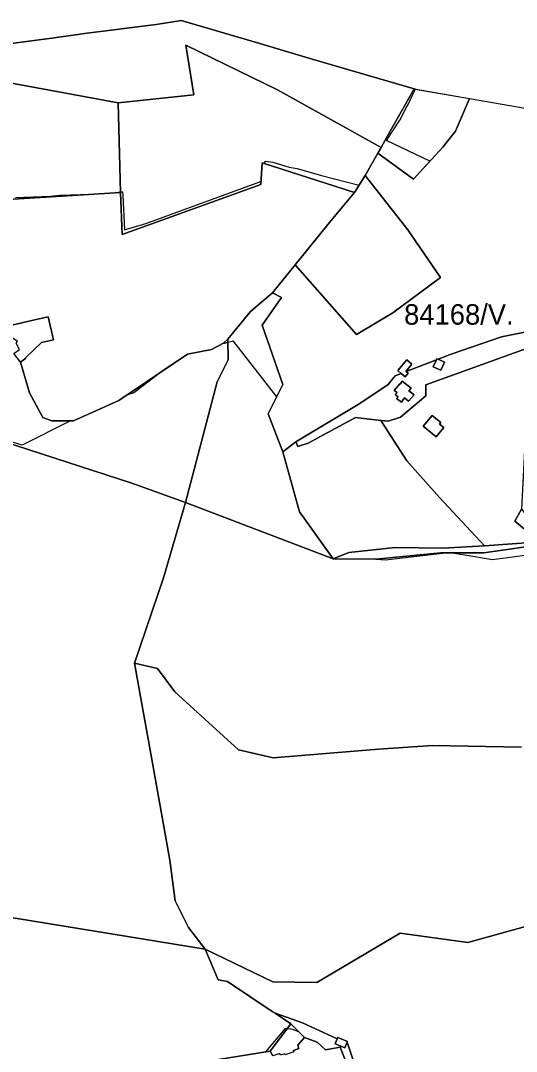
# Model space of a CAD drawing. Extents: x -477304 to -465429, y -1159113 to -1149210.
# Drawn here: x -472814 to -472451, y -1150947 to -1150192 of the extents above; entities that cross this region are included whole.
import ezdxf

# ---------------------------------------------------------------- set-up
doc = ezdxf.new("R2010")
doc.units = 0
for name, color, linetype in [('BPEJ_s', 7, 'Continuous'), ('orna_s', 7, 'Continuous'), ('ostatni_s', 7, 'Continuous'), ('PUPFL_s', 7, 'Continuous'), ('trav_porost_s', 7, 'Continuous')]:
    doc.layers.add(name, color=color, linetype=linetype)

msp = doc.modelspace()

# ---------------------------------------------------------------- linework, layer by layer
at = {"layer": 'BPEJ_s'}
for points in [[(-472818.01, -1150321.68), (-472792.23, -1150320.83), (-472785.41, -1150319.98), (-472762.29, -1150319.26), (-472751.18, -1150318.57), (-472745.95, -1150318.24), (-472740.93, -1150317.61), (-472740.06, -1150317.51), (-472739.51, -1150317.44), (-472739.48, -1150318.02), (-472739.38, -1150319.98), (-472738.13, -1150345.32), (-472722.34, -1150340.65), (-472638.81, -1150310.18), (-472637.94, -1150309.5), (-472637.28, -1150296.28), (-472635.99, -1150296.7), (-472634.55, -1150295.05), (-472629.43, -1150295.9), (-472617.5, -1150299.52), (-472611.54, -1150300.37), (-472593.66, -1150305.56), (-472566.17, -1150312.77), (-472561.58, -1150305.59), (-472552.33, -1150289.17), (-472526.38, -1150308.2), (-472514.4, -1150295.18), (-472545.95, -1150279.92), (-472536.39, -1150265.14), (-472531.65, -1150256.08), (-472529.87, -1150252.98), (-472527.06, -1150246.8), (-472525.64, -1150243.68), (-472524.97, -1150242.27), (-472525.79, -1150242.13), (-472600.52, -1150220.28), (-472638.93, -1150208.98), (-472696.47, -1150192.11), (-472714.95, -1150195.03), (-472767.39, -1150201.59), (-472770.6, -1150202.11), (-472791.27, -1150204.96), (-472826.88, -1150209.61)], [(-472818.01, -1150321.68), (-472792.23, -1150320.83), (-472785.41, -1150319.98), (-472762.29, -1150319.26), (-472751.18, -1150318.57), (-472745.95, -1150318.24), (-472740.93, -1150317.61), (-472740.06, -1150317.51), (-472739.51, -1150317.44), (-472739.48, -1150318.02), (-472739.38, -1150319.98), (-472738.13, -1150345.32), (-472722.34, -1150340.65), (-472638.81, -1150310.18), (-472637.94, -1150309.5), (-472637.28, -1150296.28), (-472635.99, -1150296.7), (-472634.55, -1150295.05), (-472629.43, -1150295.9), (-472617.5, -1150299.52), (-472611.54, -1150300.37), (-472593.66, -1150305.56), (-472566.17, -1150312.77), (-472561.58, -1150305.59), (-472552.33, -1150289.17), (-472526.38, -1150308.2), (-472514.4, -1150295.18), (-472545.95, -1150279.92), (-472536.39, -1150265.14), (-472531.65, -1150256.08), (-472529.87, -1150252.98), (-472527.06, -1150246.8), (-472525.64, -1150243.68), (-472524.97, -1150242.27), (-472485.29, -1150249.16), (-472444.31, -1150256.27)], [(-472557.09, -1150586.53), (-472585.18, -1150586.28), (-472609.88, -1150551.86), (-472622.06, -1150507.9), (-472632.75, -1150480.15), (-472626.51, -1150467.79), (-472658.19, -1150426.98), (-472662.37, -1150427.95), (-472665.09, -1150428.58), (-472666.19, -1150428.83), (-472674.21, -1150433.05), (-472691.86, -1150436.36), (-472709.79, -1150448.45), (-472731.29, -1150464.66), (-472735.97, -1150466.15), (-472736.05, -1150466.19), (-472736.25, -1150466.28), (-472742.25, -1150470.33), (-472775.55, -1150485.34), (-472777.76, -1150485.34), (-472813.11, -1150503.01), (-472864.25, -1150487.46)], [(-472442.66, -1150583.77), (-472468.36, -1150587.08), (-472488.63, -1150583.66), (-472499.37, -1150581.96), (-472500.84, -1150581.96), (-472546.76, -1150587.39), (-472557.09, -1150586.53), (-472585.18, -1150586.28), (-472609.88, -1150551.86), (-472622.06, -1150507.9), (-472632.75, -1150480.15), (-472626.51, -1150467.79), (-472658.19, -1150426.98), (-472662.37, -1150427.95), (-472665.09, -1150428.58), (-472666.19, -1150428.83), (-472674.21, -1150433.05), (-472691.86, -1150436.36), (-472709.79, -1150448.45), (-472731.29, -1150464.66)], [(-472731.29, -1150464.66), (-472735.97, -1150466.15), (-472736.05, -1150466.19), (-472736.25, -1150466.28), (-472742.25, -1150470.33), (-472775.55, -1150485.34), (-472777.76, -1150485.34), (-472813.11, -1150503.01), (-472864.25, -1150487.46)], [(-472442.66, -1150583.77), (-472468.36, -1150587.08), (-472488.63, -1150583.66), (-472499.37, -1150581.96), (-472500.84, -1150581.96), (-472546.76, -1150587.39), (-472557.09, -1150586.53)], [(-472634.56, -1150947.49), (-472620.06, -1150930.45), (-472618.8, -1150930.52), (-472616.37, -1150930.65), (-472616.22, -1150930.66), (-472614.46, -1150931.27), (-472610.57, -1150932.61), (-472616.16, -1150927.05), (-472627.74, -1150919.32), (-472607.74, -1150926.39), (-472582.21, -1150938.12), (-472583.67, -1150941.7), (-472582.45, -1150942.2), (-472576.64, -1150944.57), (-472575.17, -1150940.97), (-472574.69, -1150941.16), (-472562.67, -1150977.31)], [(-472634.56, -1150947.49), (-472620.06, -1150930.45), (-472618.8, -1150930.52), (-472616.37, -1150930.65), (-472616.22, -1150930.66), (-472614.46, -1150931.27), (-472610.57, -1150932.61), (-472616.16, -1150927.05), (-472627.74, -1150919.32), (-472607.74, -1150926.39), (-472582.21, -1150938.12), (-472583.67, -1150941.7), (-472582.45, -1150942.2), (-472576.64, -1150944.57), (-472575.17, -1150940.97), (-472574.69, -1150941.16), (-472562.67, -1150977.31)]]:
    msp.add_lwpolyline(points, dxfattribs=at)
at = {"layer": 'orna_s'}
for points in [[(-472613.98, -1150947.54), (-472614.3, -1150946.65), (-472610.24, -1150945.2), (-472611.12, -1150942.73), (-472606.12, -1150937.01), (-472596.97, -1150940.44), (-472590.71, -1150946.04), (-472580.09, -1150944.23), (-472575.03, -1150956.57)], [(-472669.12, -1150953.16), (-472631.36, -1150946.97), (-472629.41, -1150950.46)]]:
    msp.add_lwpolyline(points, dxfattribs=at)
at = {"layer": 'ostatni_s'}
for points in [[(-472798.83, -1150427.93), (-472810.69, -1150439.02), (-472810.36, -1150439.47), (-472814.37, -1150442.39), (-472819.09, -1150435.91), (-472815.07, -1150432.98), (-472817.59, -1150428.46), (-472816.58, -1150427.1), (-472826.97, -1150419.83), (-472822.88, -1150415.64), (-472802.74, -1150411.14), (-472794.08, -1150409.12), (-472790.17, -1150425.91)], [(-472503.5, -1150442.34), (-472506.19, -1150448.25), (-472511.87, -1150445.72), (-472509.49, -1150440.68), (-472509.06, -1150439.78), (-472508.19, -1150440.18)], [(-472530.25, -1150450.47), (-472532.42, -1150453.05), (-472535.3, -1150450.63), (-472537.85, -1150448.49), (-472531.25, -1150440.66), (-472527.52, -1150443.78), (-472531.95, -1150449.03), (-472531.7, -1150449.24)], [(-472536.35, -1150458.19), (-472536.16, -1150458.34), (-472534.46, -1150456.34), (-472530.07, -1150459.72), (-472528.01, -1150461.31), (-472529.65, -1150463.24), (-472525.73, -1150466.28), (-472529.82, -1150470.81), (-472532.79, -1150468.51), (-472534.08, -1150470.17), (-472535.18, -1150471.58), (-472538.66, -1150468.89), (-472537.57, -1150467.61), (-472539.62, -1150466.03), (-472538.35, -1150464.54), (-472540.4, -1150462.96)], [(-472504.1, -1150490.15), (-472509.59, -1150496.96), (-472519.13, -1150489.29), (-472512.71, -1150481.31), (-472506.35, -1150486.48), (-472507.26, -1150487.61)], [(-472606.12, -1150937.01), (-472611.12, -1150942.73), (-472610.24, -1150945.2), (-472614.3, -1150946.65), (-472613.98, -1150947.54), (-472620.28, -1150949.79), (-472620.6, -1150948.89), (-472623.81, -1150950.03), (-472624.25, -1150948.77), (-472629.41, -1150950.46), (-472631.36, -1150946.97), (-472616.16, -1150927.05)], [(-472582.45, -1150942.2), (-472583.67, -1150941.7), (-472582.21, -1150938.12), (-472581.87, -1150937.29), (-472581.75, -1150937.01), (-472574.72, -1150939.86), (-472574.83, -1150940.14), (-472575.17, -1150940.97), (-472576.64, -1150944.57)]]:
    msp.add_lwpolyline(points, close=True, dxfattribs=at)
at = {"layer": 'PUPFL_s'}
for points in [[(-472826.88, -1150209.61), (-472791.27, -1150204.96), (-472770.6, -1150202.11), (-472767.39, -1150201.59), (-472714.95, -1150195.03), (-472696.47, -1150192.11), (-472638.93, -1150208.98), (-472600.52, -1150220.28), (-472525.79, -1150242.13), (-472545.49, -1150277.03), (-472550.03, -1150285.08), (-472625.89, -1150242.86), (-472693.24, -1150210.18), (-472687.17, -1150246.45), (-472742.83, -1150252.27), (-472868.8, -1150229.16)], [(-472814.37, -1150442.39), (-472807.75, -1150464.71), (-472797.93, -1150482.86), (-472791.37, -1150485.34), (-472775.55, -1150485.34), (-472742.25, -1150470.33), (-472691.86, -1150436.36), (-472674.21, -1150433.05), (-472665.5, -1150428.47), (-472662.41, -1150425.49), (-472662.18, -1150440.59), (-472670.05, -1150456.78), (-472693.43, -1150545.11), (-472732.67, -1150531.03), (-472864.58, -1150488.26)], [(-472864.58, -1150488.26), (-472732.67, -1150531.03), (-472693.43, -1150545.11), (-472709.44, -1150600.3), (-472730.66, -1150662.8), (-472716.65, -1150741.56), (-472704.9, -1150807.11), (-472700.83, -1150836.83), (-472691.06, -1150856.34), (-472678.91, -1150872.27), (-472841, -1150845.94)], [(-472447.12, -1150724.43), (-472512.38, -1150723.17), (-472552, -1150725.73), (-472629.05, -1150732.28), (-472654.58, -1150726.32), (-472701.25, -1150683.86), (-472713.94, -1150666.75), (-472730.66, -1150662.8), (-472709.44, -1150600.3), (-472693.43, -1150545.11), (-472585.18, -1150586.28), (-472553.8, -1150586.56), (-472506.18, -1150581.96), (-472474.6, -1150581.97), (-472427.04, -1150575.2)], [(-472412.5, -1150846.83), (-472486.4, -1150867.47), (-472536.16, -1150860.56), (-472597.2, -1150896.73), (-472629.47, -1150896.3), (-472678.91, -1150872.27), (-472691.06, -1150856.34), (-472700.83, -1150836.83), (-472704.9, -1150807.11), (-472716.65, -1150741.56), (-472730.66, -1150662.8), (-472713.94, -1150666.75), (-472701.25, -1150683.86), (-472654.58, -1150726.32), (-472629.05, -1150732.28), (-472552, -1150725.73), (-472512.38, -1150723.17), (-472447.12, -1150724.43)], [(-472562.67, -1150977.31), (-472574.69, -1150941.16), (-472575.17, -1150940.97), (-472574.83, -1150940.14), (-472574.72, -1150939.86), (-472581.75, -1150937.01), (-472581.87, -1150937.29), (-472582.21, -1150938.12), (-472607.74, -1150926.39), (-472627.74, -1150919.32), (-472629.87, -1150917.9), (-472662.67, -1150896), (-472669.39, -1150894.75), (-472678.91, -1150872.27), (-472629.47, -1150896.3), (-472597.2, -1150896.73), (-472536.16, -1150860.56), (-472486.4, -1150867.47), (-472412.5, -1150846.83)]]:
    msp.add_lwpolyline(points, dxfattribs=at)
for points in [[(-472638.08, -1150312.25), (-472739.68, -1150348.74), (-472740.92, -1150317.93), (-472742.83, -1150252.27), (-472687.17, -1150246.45), (-472693.24, -1150210.18), (-472625.89, -1150242.86), (-472550.03, -1150285.08), (-472552.33, -1150289.17), (-472561.58, -1150305.59), (-472569.57, -1150318.09), (-472637.28, -1150296.28)], [(-472864.45, -1150254.64), (-472868.8, -1150229.16), (-472742.83, -1150252.27), (-472740.92, -1150317.93), (-472854.89, -1150325)], [(-472485.29, -1150249.16), (-472495.56, -1150273.21), (-472504.86, -1150284.82), (-472526.38, -1150308.2), (-472552.33, -1150289.17), (-472550.03, -1150285.08), (-472545.49, -1150277.03), (-472525.79, -1150242.13)], [(-472622.94, -1150394.82), (-472637.11, -1150415.12), (-472621.95, -1150458.75), (-472632.75, -1150480.15), (-472622.06, -1150507.9), (-472609.88, -1150551.86), (-472585.18, -1150586.28), (-472693.43, -1150545.11), (-472670.05, -1150456.78), (-472662.18, -1150440.59), (-472662.41, -1150425.49), (-472645.7, -1150405.17), (-472629.57, -1150391.5)], [(-472736.83, -1151021.93), (-472785.14, -1151019.14), (-472815.02, -1151016.52), (-472826.26, -1150978.19), (-472837.13, -1150938.45), (-472842.85, -1150913.58), (-472841.47, -1150873.62), (-472841, -1150845.94), (-472678.91, -1150872.27), (-472669.39, -1150894.75), (-472662.67, -1150896), (-472629.87, -1150917.9), (-472627.74, -1150919.32), (-472616.16, -1150927.05), (-472631.36, -1150946.97), (-472669.12, -1150953.16), (-472673.68, -1150953.91), (-472686.38, -1150969.95), (-472687.48, -1151002.97), (-472687.81, -1151012.81), (-472669.39, -1151021.33), (-472716.85, -1151023.22)]]:
    msp.add_lwpolyline(points, close=True, dxfattribs=at)
at = {"layer": 'trav_porost_s'}
for points in [[(-472437.32, -1150418.78), (-472461.75, -1150423.65), (-472498.56, -1150436.47), (-472508.19, -1150440.18), (-472509.06, -1150439.78), (-472509.49, -1150440.68), (-472531.7, -1150449.24), (-472531.95, -1150449.03), (-472527.52, -1150443.78), (-472531.25, -1150440.66), (-472537.85, -1150448.49), (-472535.3, -1150450.63), (-472539.75, -1150452.35), (-472544.8, -1150458.77), (-472565.54, -1150472.54), (-472612.63, -1150500.63), (-472622.06, -1150507.9), (-472632.75, -1150480.15), (-472621.95, -1150458.75), (-472637.11, -1150415.12), (-472622.94, -1150394.82), (-472629.57, -1150391.5), (-472613.06, -1150371.08), (-472567.99, -1150422.16), (-472541.38, -1150406.11), (-472506.39, -1150380.32), (-472530.35, -1150345.41), (-472561.58, -1150305.59), (-472552.33, -1150289.17), (-472526.38, -1150308.2), (-472504.86, -1150284.82), (-472495.56, -1150273.21), (-472485.29, -1150249.16), (-472444.31, -1150256.27)], [(-472854.89, -1150325), (-472740.92, -1150317.93), (-472739.68, -1150348.74), (-472638.08, -1150312.25), (-472637.28, -1150296.28), (-472569.57, -1150318.09), (-472586.8, -1150338.69), (-472613.06, -1150371.08), (-472629.57, -1150391.5), (-472645.7, -1150405.17), (-472662.41, -1150425.49), (-472665.5, -1150428.47), (-472674.21, -1150433.05), (-472691.86, -1150436.36), (-472742.25, -1150470.33), (-472775.55, -1150485.34), (-472791.37, -1150485.34), (-472797.93, -1150482.86), (-472807.75, -1150464.71), (-472814.37, -1150442.39), (-472810.36, -1150439.47), (-472810.69, -1150439.02), (-472798.83, -1150427.93), (-472790.17, -1150425.91), (-472794.08, -1150409.12), (-472802.74, -1150411.14), (-472822.88, -1150415.64)], [(-472443.38, -1150432.41), (-472517.25, -1150458.99), (-472517.2, -1150466.87), (-472535.71, -1150482.63), (-472544.76, -1150485.62), (-472550.27, -1150484.97), (-472568.74, -1150482.8), (-472603.36, -1150501.71), (-472610.97, -1150504.2), (-472612.63, -1150500.63), (-472565.54, -1150472.54), (-472544.8, -1150458.77), (-472539.75, -1150452.35), (-472535.3, -1150450.63), (-472532.42, -1150453.05), (-472530.25, -1150450.47), (-472531.7, -1150449.24), (-472509.49, -1150440.68), (-472511.87, -1150445.72), (-472506.19, -1150448.25), (-472503.5, -1150442.34), (-472508.19, -1150440.18), (-472498.56, -1150436.47), (-472461.75, -1150423.65), (-472437.32, -1150418.78)]]:
    msp.add_lwpolyline(points, dxfattribs=at)
for points in [[(-472586.8, -1150338.69), (-472569.57, -1150318.09), (-472561.58, -1150305.59), (-472530.35, -1150345.41), (-472506.39, -1150380.32), (-472541.38, -1150406.11), (-472567.99, -1150422.16), (-472613.06, -1150371.08)], [(-472544.76, -1150485.62), (-472535.71, -1150482.63), (-472517.2, -1150466.87), (-472517.25, -1150458.99), (-472443.38, -1150432.41), (-472440.67, -1150432.59), (-472444.73, -1150501.94), (-472447.02, -1150550.1), (-472452.12, -1150558.85), (-472433.61, -1150573.96), (-472474.22, -1150576.83), (-472507.19, -1150541.33), (-472531.17, -1150514.69), (-472550.27, -1150484.97)], [(-472536.16, -1150458.34), (-472536.35, -1150458.19), (-472540.4, -1150462.96), (-472538.35, -1150464.54), (-472539.62, -1150466.03), (-472537.57, -1150467.61), (-472538.66, -1150468.89), (-472535.18, -1150471.58), (-472534.08, -1150470.17), (-472532.79, -1150468.51), (-472529.82, -1150470.81), (-472525.73, -1150466.28), (-472529.65, -1150463.24), (-472528.01, -1150461.31), (-472530.07, -1150459.72), (-472534.46, -1150456.34)], [(-472507.19, -1150541.33), (-472474.22, -1150576.83), (-472504.81, -1150578.48), (-472539.66, -1150578.06), (-472573.75, -1150581.65), (-472585.18, -1150586.28), (-472609.88, -1150551.86), (-472622.06, -1150507.9), (-472612.63, -1150500.63), (-472610.97, -1150504.2), (-472603.36, -1150501.71), (-472568.74, -1150482.8), (-472550.27, -1150484.97), (-472531.17, -1150514.69)], [(-472519.13, -1150489.29), (-472509.59, -1150496.96), (-472504.1, -1150490.15), (-472507.26, -1150487.61), (-472506.35, -1150486.48), (-472512.71, -1150481.31)], [(-472539.66, -1150578.06), (-472504.81, -1150578.48), (-472474.22, -1150576.83), (-472433.61, -1150573.96), (-472452.12, -1150558.85), (-472447.02, -1150550.1), (-472427.04, -1150575.2), (-472474.6, -1150581.97), (-472506.18, -1150581.96), (-472553.8, -1150586.56), (-472585.18, -1150586.28), (-472573.75, -1150581.65)], [(-472576.64, -1150944.57), (-472575.17, -1150940.97), (-472574.69, -1150941.16), (-472562.67, -1150977.31), (-472560.78, -1150978.61), (-472562.74, -1150981.61), (-472559.09, -1151016.49), (-472567.79, -1151016.68), (-472570.76, -1150998.85), (-472572.1, -1150988.44), (-472576.73, -1150978.64), (-472575.03, -1150956.57), (-472580.09, -1150944.23), (-472590.71, -1150946.04), (-472596.97, -1150940.44), (-472606.12, -1150937.01), (-472616.16, -1150927.05), (-472627.74, -1150919.32), (-472607.74, -1150926.39), (-472582.21, -1150938.12), (-472583.67, -1150941.7), (-472582.45, -1150942.2)]]:
    msp.add_lwpolyline(points, close=True, dxfattribs=at)

# ---------------------------------------------------------------- texts
at = {"layer": 'BPEJ_s'}
msp.add_text('84168/V.', height=15, dxfattribs=at).set_placement((-472533.16, -1150414.83))

doc.saveas('drawing.dxf')
